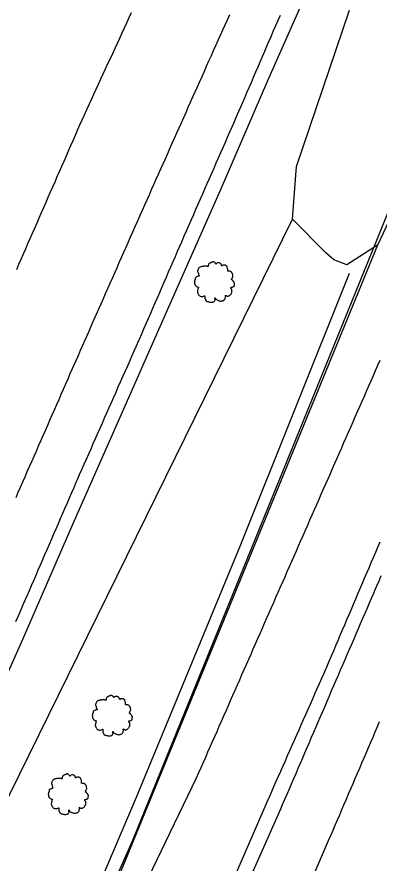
# Model space of a CAD drawing. Extents: x 1901471 to 1963503, y 756461 to 799997.
# Drawn here: x 1940537.8 to 1940602.1, y 779161 to 779311.1 of the extents above; entities that cross this region are included whole.
import ezdxf

# ---------------------------------------------------------------- set-up
doc = ezdxf.new("R2010")
doc.units = 0
for name, color, linetype in [('RD_EX_Fence_Other', 7, 'Continuous'), ('RD_EX_GuardRail', 7, 'Continuous'), ('RD_EX_H2O', 7, 'Continuous'), ('RD_EX_Road', 7, 'Continuous'), ('RD_EX_VEG', 7, 'Continuous')]:
    doc.layers.add(name, color=color, linetype=linetype)

# ---------------------------------------------------------------- blocks, each defined once
blk = doc.blocks.new('T2')
at = {"layer": 'RD_EX_VEG'}
for points in [[(0.05, 7.21), (-0.25, 7.24), (-0.57, 7.14), (-0.82, 7.04), (-1.05, 6.96), (-1.27, 6.86), (-1.57, 6.69), (-1.8, 6.49), (-1.92, 6.24), (-1.97, 6.01), (-2.02, 5.74), (-2.02, 5.56), (-2.15, 5.54), (-2.3, 5.56), (-2.55, 5.64), (-2.8, 5.64), (-3.05, 5.64), (-3.4, 5.61), (-3.75, 5.61), (-4.02, 5.56), (-4.35, 5.51), (-4.72, 5.39), (-5.07, 5.26), (-5.37, 5.01), (-5.62, 4.54), (-5.75, 4.19), (-5.9, 3.94), (-5.75, 3.49), (-5.57, 3.14), (-5.55, 2.94), (-5.47, 2.52), (-5.37, 2.29), (-5.25, 2.09), (-5.32, 2.07), (-5.7, 2.02), (-6, 1.92), (-6.42, 1.69), (-6.64, 1.47), (-6.74, 1.14), (-6.77, 0.79), (-6.87, 0.59), (-6.94, 0.32), (-6.97, 0.24), (-7.02, -0.08), (-6.92, -0.53), (-6.89, -0.88), (-6.77, -1.11), (-6.62, -1.28), (-6.44, -1.53), (-6.05, -1.76), (-5.72, -1.86), (-5.52, -1.88), (-5.7, -2.38), (-5.75, -2.73), (-5.87, -3.13), (-5.87, -3.21), (-5.92, -3.68), (-5.77, -4.01), (-5.7, -4.38), (-5.52, -4.61), (-5.25, -4.91), (-4.92, -5.13), (-4.42, -5.26), (-4.02, -5.23), (-3.45, -5.06), (-3.2, -4.98), (-3.22, -5.16), (-3.2, -5.53), (-3.2, -5.96), (-3.05, -6.28), (-2.95, -6.56), (-2.8, -6.81), (-2.47, -7.03), (-2.07, -7.11), (-1.65, -7.26), (-1.2, -7.33), (-0.7, -7.36), (-0.1, -7.21), (0.18, -7.08), (0.28, -6.91), (0.48, -6.53), (0.43, -6.31), (0.45, -5.71), (0.55, -5.88), (0.73, -6.23), (1.23, -6.53), (1.63, -6.71), (2.1, -6.86), (2.4, -6.93), (2.88, -6.86), (3.25, -6.78), (3.63, -6.66), (3.93, -6.38), (4.1, -6.11), (4.15, -5.83), (4.23, -5.46), (4.28, -5.28)], [(4.28, -5.28), (4.2, -5.11), (4.15, -4.86), (4.23, -4.88), (4.4, -4.93), (4.68, -5.06), (4.9, -5.13), (5.23, -5.11), (5.5, -5.01), (5.95, -4.73), (6.22, -4.26), (6.5, -3.86), (6.57, -3.53), (6.52, -3.31), (6.5, -2.81), (6.3, -2.56), (6.25, -2.43), (6.15, -2.03), (6.22, -1.98), (6.5, -1.93), (6.87, -1.81), (7.15, -1.68), (7.37, -1.51), (7.45, -1.28), (7.42, -0.88), (7.47, -0.48), (7.4, -0.33), (7.3, -0.18), (7.22, 0.02), (7.07, 0.17), (6.97, 0.32), (6.87, 0.42), (6.75, 0.57), (6.57, 0.69), (6.42, 0.74), (6.37, 0.89), (6.52, 1.09), (6.57, 1.19), (6.6, 1.42), (6.82, 1.77), (6.87, 2.17), (6.82, 2.59), (6.77, 2.87), (6.62, 3.14), (6.42, 3.39), (6.3, 3.56), (6.12, 3.69), (5.8, 3.81), (5.55, 3.86), (5.2, 3.86), (5, 3.91), (5.03, 3.96), (5.03, 4.11), (5.03, 4.39), (4.95, 4.84), (4.8, 5.34), (4.8, 5.36), (4.7, 5.61), (4.48, 5.81), (4.3, 5.91), (4.1, 6.04), (3.85, 6.06), (3.55, 6.06), (3.28, 6.01), (3.08, 5.91), (2.9, 5.79), (2.83, 5.94), (2.73, 6.24), (2.68, 6.39), (2.53, 6.56), (2.3, 6.76), (1.85, 6.89), (1.23, 6.81), (0.93, 6.61), (0.78, 6.44), (0.73, 6.56), (0.53, 6.76), (0.43, 6.94), (0.25, 7.06), (0.1, 7.16), (0, 7.21)]]:
    blk.add_spline(points, degree=3, dxfattribs=at)

msp = doc.modelspace()

# ---------------------------------------------------------------- linework, layer by layer
at = {"layer": 'RD_EX_Fence_Other'}
msp.add_lwpolyline([(1940437.46, 778668.12), (1940437.71, 778694.17), (1940437.84, 778735.58), (1940438.5, 778777.85), (1940441.32, 778824.23), (1940446.15, 778859.37), (1940453.63, 778891.26), (1940466.28, 778932.77), (1940481.61, 778976.64), (1940498.08, 779019.93), (1940522.67, 779079.86), (1940543.26, 779130.87), (1940558.36, 779165.03), (1940588, 779237.71), (1940621.08, 779319.22)], dxfattribs=at)
at = {"layer": 'RD_EX_GuardRail'}
msp.add_lwpolyline([(1940323.82, 778687.94), (1940331.33, 778708.23), (1940343.99, 778742.94), (1940352.56, 778766.31), (1940368.63, 778811.33), (1940377.88, 778837.6), (1940382.57, 778848.77), (1940397.11, 778882.08), (1940416.91, 778926.28), (1940435.08, 778967.95), (1940457.79, 779018.6), (1940480.8, 779070.25), (1940501.76, 779118.27), (1940528.55, 779177.69), (1940538.87, 779200.83), (1940547.79, 779221.2), (1940556.79, 779241.59), (1940565, 779260.24), (1940573.97, 779280.39), (1940582.39, 779299.83), (1940590.51, 779318.18)], dxfattribs=at)
at = {"layer": 'RD_EX_H2O'}
msp.add_lwpolyline([(1940602.28, 779250.17), (1940601.88, 779249.25), (1940601.47, 779248.34), (1940601.07, 779247.42), (1940600.67, 779246.51), (1940600.27, 779245.59), (1940599.86, 779244.68), (1940599.46, 779243.76), (1940599.06, 779242.85), (1940598.65, 779241.93), (1940598.25, 779241.02), (1940597.85, 779240.1), (1940597.45, 779239.19), (1940597.04, 779238.27), (1940596.64, 779237.35), (1940596.24, 779236.44), (1940595.84, 779235.52), (1940595.43, 779234.61), (1940595.43, 779234.61), (1940595.03, 779233.69), (1940594.63, 779232.78), (1940594.22, 779231.86), (1940593.82, 779230.95), (1940593.42, 779230.03), (1940593.02, 779229.12), (1940592.61, 779228.2), (1940592.21, 779227.29), (1940591.81, 779226.37), (1940591.41, 779225.46), (1940591, 779224.54), (1940590.6, 779223.63), (1940590.2, 779222.71), (1940589.79, 779221.8), (1940589.39, 779220.88), (1940588.99, 779219.97), (1940588.59, 779219.05), (1940588.18, 779218.14), (1940587.78, 779217.22), (1940587.38, 779216.31), (1940586.97, 779215.39), (1940586.57, 779214.48), (1940586.17, 779213.56), (1940585.77, 779212.65), (1940585.36, 779211.73), (1940584.96, 779210.82), (1940584.56, 779209.9), (1940584.16, 779208.99), (1940583.75, 779208.07), (1940583.35, 779207.16), (1940582.95, 779206.24), (1940582.54, 779205.33), (1940582.14, 779204.41), (1940581.74, 779203.5), (1940581.34, 779202.58), (1940580.93, 779201.67), (1940580.53, 779200.75), (1940580.13, 779199.83), (1940579.73, 779198.92), (1940579.32, 779198), (1940578.92, 779197.09), (1940578.52, 779196.17), (1940578.11, 779195.26), (1940577.71, 779194.34), (1940577.31, 779193.43), (1940576.91, 779192.51), (1940576.5, 779191.6), (1940576.1, 779190.68), (1940575.7, 779189.77), (1940575.29, 779188.85), (1940574.89, 779187.94), (1940574.49, 779187.02), (1940574.09, 779186.11), (1940573.68, 779185.19), (1940573.28, 779184.28), (1940572.88, 779183.36), (1940572.48, 779182.45), (1940572.07, 779181.53), (1940571.67, 779180.62), (1940571.27, 779179.7), (1940570.86, 779178.79), (1940570.46, 779177.87), (1940570.06, 779176.96), (1940569.66, 779176.04), (1940554.87, 779145.47)], dxfattribs=at)
at = {"layer": 'RD_EX_Road'}
for points in [[(1940537.74, 779266.33), (1940538.14, 779267.24), (1940538.54, 779268.16), (1940538.94, 779269.07), (1940539.34, 779269.99), (1940539.74, 779270.9), (1940540.15, 779271.82), (1940540.55, 779272.73), (1940540.95, 779273.65), (1940541.35, 779274.57), (1940541.75, 779275.48), (1940542.15, 779276.4), (1940542.55, 779277.31), (1940542.95, 779278.23), (1940543.36, 779279.14), (1940543.76, 779280.06), (1940544.16, 779280.97), (1940544.56, 779281.89), (1940544.96, 779282.8), (1940545.36, 779283.72), (1940545.76, 779284.63), (1940546.16, 779285.55), (1940546.57, 779286.46), (1940546.97, 779287.38), (1940547.37, 779288.29), (1940547.77, 779289.21), (1940548.17, 779290.12), (1940548.57, 779291.04), (1940548.97, 779291.95), (1940549.37, 779292.87), (1940549.77, 779293.77), (1940550.19, 779294.68), (1940550.61, 779295.59), (1940551.03, 779296.49), (1940551.45, 779297.4), (1940551.87, 779298.31), (1940552.29, 779299.22), (1940552.71, 779300.12), (1940552.71, 779300.12), (1940553.12, 779301.03), (1940553.54, 779301.94), (1940553.96, 779302.85), (1940554.38, 779303.75), (1940554.8, 779304.66), (1940555.22, 779305.57), (1940555.64, 779306.47), (1940556.06, 779307.38), (1940556.48, 779308.29), (1940556.9, 779309.2), (1940557.32, 779310.1), (1940557.74, 779311.01), (1940558.16, 779311.92)], [(1940584.53, 779311.4), (1940584.13, 779310.48), (1940583.74, 779309.56), (1940583.34, 779308.64), (1940582.95, 779307.72), (1940582.55, 779306.81), (1940582.15, 779305.89), (1940581.76, 779304.97), (1940581.36, 779304.05), (1940580.97, 779303.13), (1940580.57, 779302.22), (1940580.18, 779301.3), (1940579.78, 779300.38), (1940579.39, 779299.46), (1940578.99, 779298.55), (1940578.6, 779297.63), (1940578.2, 779296.71), (1940577.81, 779295.79), (1940577.57, 779295.24), (1940577.17, 779294.32), (1940576.77, 779293.41), (1940576.36, 779292.49), (1940575.96, 779291.58), (1940575.56, 779290.66), (1940575.16, 779289.75), (1940574.76, 779288.83), (1940574.36, 779287.91), (1940573.95, 779287), (1940573.55, 779286.08), (1940573.15, 779285.17), (1940572.75, 779284.25), (1940572.35, 779283.34), (1940571.95, 779282.42), (1940571.55, 779281.51), (1940571.14, 779280.59), (1940570.74, 779279.68), (1940570.34, 779278.76), (1940569.94, 779277.85), (1940569.54, 779276.93), (1940569.14, 779276.02), (1940568.73, 779275.1), (1940568.33, 779274.19), (1940568.27, 779274.05), (1940567.87, 779273.13), (1940567.47, 779272.22), (1940567.07, 779271.3), (1940566.68, 779270.38), (1940566.28, 779269.47), (1940565.88, 779268.55), (1940565.48, 779267.64), (1940565.08, 779266.72), (1940564.68, 779265.81), (1940564.28, 779264.89), (1940563.88, 779263.97), (1940563.49, 779263.06), (1940563.09, 779262.14), (1940562.69, 779261.23), (1940562.29, 779260.31), (1940561.89, 779259.4), (1940561.49, 779258.48), (1940561.09, 779257.56), (1940560.69, 779256.65), (1940560.3, 779255.73), (1940559.9, 779254.82), (1940559.5, 779253.9), (1940559.38, 779253.63), (1940558.97, 779252.71), (1940558.57, 779251.8), (1940558.16, 779250.88), (1940557.76, 779249.97), (1940557.36, 779249.06), (1940556.95, 779248.14), (1940556.55, 779247.23), (1940556.14, 779246.31), (1940555.74, 779245.4), (1940555.34, 779244.49), (1940554.93, 779243.57), (1940554.53, 779242.66), (1940554.12, 779241.74), (1940553.72, 779240.83), (1940553.31, 779239.91), (1940552.91, 779239), (1940552.51, 779238.09), (1940552.1, 779237.17), (1940551.7, 779236.26), (1940551.29, 779235.34), (1940550.89, 779234.43), (1940550.48, 779233.52), (1940550.08, 779232.6), (1940549.68, 779231.69), (1940549.27, 779230.77), (1940548.87, 779229.86), (1940548.46, 779228.95), (1940548.27, 779228.5), (1940547.87, 779227.58), (1940547.47, 779226.67), (1940547.08, 779225.75), (1940546.68, 779224.83), (1940546.28, 779223.92), (1940545.88, 779223), (1940545.49, 779222.08), (1940545.09, 779221.17), (1940544.69, 779220.25), (1940544.3, 779219.33), (1940543.9, 779218.42), (1940543.5, 779217.5), (1940543.1, 779216.58), (1940542.71, 779215.67), (1940542.31, 779214.75), (1940541.91, 779213.83), (1940541.52, 779212.92), (1940541.12, 779212), (1940540.72, 779211.08), (1940540.33, 779210.17), (1940539.93, 779209.25), (1940539.53, 779208.33), (1940539.13, 779207.42), (1940538.74, 779206.5), (1940538.34, 779205.58), (1940537.94, 779204.66), (1940537.55, 779203.75)], [(1940575.56, 779311.49), (1940575.15, 779310.58), (1940574.74, 779309.67), (1940574.32, 779308.76), (1940573.91, 779307.85), (1940573.5, 779306.94), (1940573.09, 779306.02), (1940572.68, 779305.11), (1940572.27, 779304.2), (1940571.84, 779303.25), (1940571.43, 779302.34), (1940571.03, 779301.43), (1940570.62, 779300.51), (1940570.21, 779299.6), (1940569.8, 779298.69), (1940569.4, 779297.78), (1940568.99, 779296.86), (1940568.58, 779295.95), (1940568.18, 779295.04), (1940567.77, 779294.13), (1940567.36, 779293.21), (1940566.95, 779292.3), (1940566.55, 779291.39), (1940566.14, 779290.48), (1940565.73, 779289.56), (1940565.33, 779288.65), (1940564.92, 779287.74), (1940564.51, 779286.83), (1940564.11, 779285.91), (1940563.7, 779285), (1940563.29, 779284.09), (1940562.88, 779283.17), (1940562.48, 779282.26), (1940562.07, 779281.35), (1940561.66, 779280.44), (1940561.26, 779279.52), (1940560.85, 779278.61), (1940560.44, 779277.7), (1940560.03, 779276.79), (1940559.63, 779275.87), (1940559.55, 779275.7), (1940559.14, 779274.78), (1940558.74, 779273.87), (1940558.34, 779272.95), (1940557.93, 779272.04), (1940557.53, 779271.13), (1940557.12, 779270.21), (1940556.72, 779269.3), (1940556.32, 779268.38), (1940555.91, 779267.47), (1940555.51, 779266.55), (1940555.1, 779265.64), (1940554.7, 779264.73), (1940554.3, 779263.81), (1940553.89, 779262.9), (1940553.49, 779261.98), (1940553.08, 779261.07), (1940552.68, 779260.16), (1940552.28, 779259.24), (1940551.87, 779258.33), (1940551.47, 779257.41), (1940551.06, 779256.5), (1940550.66, 779255.58), (1940550.26, 779254.67), (1940549.85, 779253.76), (1940549.45, 779252.84), (1940549.04, 779251.93), (1940548.64, 779251.01), (1940548.24, 779250.1), (1940547.83, 779249.19), (1940547.6, 779248.67), (1940547.2, 779247.76), (1940546.8, 779246.84), (1940546.4, 779245.93), (1940546, 779245.01), (1940545.6, 779244.1), (1940545.2, 779243.18), (1940544.79, 779242.27), (1940544.39, 779241.35), (1940543.99, 779240.44), (1940543.59, 779239.52), (1940543.19, 779238.61), (1940542.79, 779237.69), (1940542.39, 779236.78), (1940541.98, 779235.86), (1940541.58, 779234.95), (1940541.18, 779234.03), (1940540.78, 779233.12), (1940540.38, 779232.2), (1940539.98, 779231.29), (1940539.57, 779230.37), (1940539.17, 779229.46), (1940538.77, 779228.54), (1940538.37, 779227.63), (1940537.97, 779226.71), (1940537.57, 779225.8)], [(1940568.81, 779140.86), (1940582.11, 779171.51), (1940582.25, 779171.81), (1940582.65, 779172.72), (1940583.06, 779173.64), (1940583.46, 779174.55), (1940583.87, 779175.47), (1940584.27, 779176.38), (1940584.68, 779177.29), (1940585.08, 779178.21), (1940585.49, 779179.12), (1940585.89, 779180.04), (1940586.29, 779180.95), (1940586.7, 779181.87), (1940587.1, 779182.78), (1940587.51, 779183.7), (1940587.91, 779184.61), (1940588.32, 779185.52), (1940588.72, 779186.44), (1940589.13, 779187.35), (1940589.53, 779188.27), (1940589.94, 779189.18), (1940590.34, 779190.1), (1940590.74, 779191.01), (1940591.15, 779191.92), (1940591.55, 779192.84), (1940591.96, 779193.75), (1940592.36, 779194.67), (1940592.49, 779194.98), (1940592.89, 779195.9), (1940593.28, 779196.82), (1940593.67, 779197.74), (1940594.07, 779198.65), (1940594.46, 779199.57), (1940594.85, 779200.49), (1940595.25, 779201.41), (1940595.64, 779202.33), (1940596.03, 779203.25), (1940596.43, 779204.17), (1940596.43, 779204.17), (1940596.82, 779205.09), (1940597.21, 779206.01), (1940597.61, 779206.93), (1940598, 779207.85), (1940598.39, 779208.77), (1940598.79, 779209.69), (1940599.18, 779210.61), (1940599.57, 779211.53), (1940599.97, 779212.45), (1940600.36, 779213.37), (1940600.75, 779214.28), (1940601.15, 779215.2), (1940601.54, 779216.12), (1940601.93, 779217.04), (1940602.33, 779217.96)], [(1940574.67, 779148.03), (1940584.66, 779170.58), (1940585, 779171.36), (1940585.4, 779172.28), (1940585.79, 779173.2), (1940586.19, 779174.12), (1940586.59, 779175.03), (1940586.98, 779175.95), (1940587.38, 779176.87), (1940587.77, 779177.79), (1940588.17, 779178.71), (1940588.57, 779179.63), (1940588.96, 779180.54), (1940589.36, 779181.46), (1940589.75, 779182.38), (1940590.15, 779183.3), (1940590.55, 779184.22), (1940590.94, 779185.13), (1940591.34, 779186.05), (1940591.73, 779186.97), (1940592.13, 779187.89), (1940592.53, 779188.81), (1940592.92, 779189.72), (1940593.32, 779190.64), (1940593.71, 779191.56), (1940594.11, 779192.48), (1940594.51, 779193.4), (1940594.9, 779194.32), (1940595.3, 779195.23), (1940595.69, 779196.15), (1940596.09, 779197.07), (1940596.49, 779197.99), (1940596.88, 779198.91), (1940597.28, 779199.82), (1940597.68, 779200.74), (1940598.07, 779201.66), (1940598.47, 779202.58), (1940598.86, 779203.5), (1940599.26, 779204.41), (1940599.66, 779205.33), (1940600.05, 779206.25), (1940600.45, 779207.17), (1940600.84, 779208.09), (1940601.24, 779209), (1940601.34, 779209.24), (1940601.74, 779210.15), (1940602.14, 779211.07), (1940602.53, 779211.99)], [(1940580.63, 779135.86), (1940593.35, 779165.36), (1940593.57, 779165.88), (1940593.97, 779166.8), (1940594.36, 779167.71), (1940594.75, 779168.63), (1940595.15, 779169.55), (1940595.54, 779170.47), (1940595.94, 779171.39), (1940596.33, 779172.31), (1940596.73, 779173.23), (1940597.12, 779174.15), (1940597.51, 779175.06), (1940597.91, 779175.98), (1940598.3, 779176.9), (1940598.7, 779177.82), (1940599.09, 779178.74), (1940599.48, 779179.66), (1940599.88, 779180.58), (1940600.27, 779181.5), (1940600.67, 779182.41), (1940601.06, 779183.33), (1940601.45, 779184.25), (1940601.85, 779185.17), (1940602.24, 779186.09)]]:
    msp.add_lwpolyline(points, dxfattribs=at)
at = {"layer": 'RD_EX_VEG'}
for points in [[(1940622.02, 779313.3), (1940601.86, 779270.61), (1940596.38, 779267.14), (1940594.07, 779268.04), (1940592.67, 779269.29), (1940586.75, 779275.22), (1940587.44, 779284.59), (1940596.86, 779312.32)], [(1940432.57, 778925.56), (1940440.15, 778947.23), (1940451.35, 778969.62), (1940458.57, 778992.55), (1940463.16, 779006), (1940476.4, 779024.47), (1940482.15, 779040.39), (1940485.7, 779057.11), (1940497.74, 779083.39), (1940511.05, 779115.43), (1940529.53, 779159.1), (1940586.75, 779275.22)], [(1940601.86, 779270.61), (1940547.35, 779137.89), (1940522.36, 779077.1), (1940496.62, 779008.22), (1940472.55, 778945.52), (1940456.73, 778893.9), (1940448.08, 778857.48), (1940439.49, 778821.73)], [(1940596.81, 779265.61), (1940577.52, 779217.44), (1940558.96, 779172.61), (1940539.27, 779126.36), (1940512.55, 779060.02), (1940487.81, 778997.72), (1940472.15, 778955.77), (1940459.84, 778917.48), (1940452.89, 778888.99), (1940447.4, 778866.67)]]:
    msp.add_lwpolyline(points, dxfattribs=at)

# ---------------------------------------------------------------- block references
at = {"layer": 'RD_EX_VEG', "xscale": 0.4921259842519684, "yscale": 0.4921259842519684}
for p in [(1940572.77, 779264.11), (1940554.62, 779187.15), (1940546.8, 779173.21)]:
    msp.add_blockref('T2', p, dxfattribs=at)

doc.saveas('drawing.dxf')
